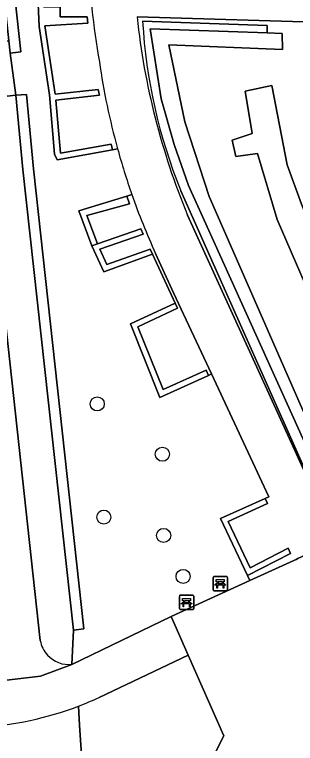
# Model space of a CAD drawing. Extents: x 161248 to 161848, y 384871 to 385383.
# Drawn here: x 161480.1 to 161499.6, y 385095.9 to 385146.5 of the extents above; entities that cross this region are included whole.
import ezdxf

# ---------------------------------------------------------------- set-up
doc = ezdxf.new("R2010")
doc.units = 0
for name, color, linetype in [('IMGEO_Bank', 7, 'Continuous'), ('IMGEO_Boom', 7, 'Continuous'), ('IMGEO_Groenvoorziening', 7, 'Continuous'), ('IMGEO_Haag', 7, 'Continuous'), ('IMGEO_Voetpad_gesloten', 7, 'Continuous'), ('IMGEO_Voetpad_halfverhard', 7, 'Continuous'), ('IMGEO_Voetpad_open', 7, 'Continuous')]:
    doc.layers.add(name, color=color, linetype=linetype)

msp = doc.modelspace()

# ---------------------------------------------------------------- linework, layer by layer
at = {"layer": 'IMGEO_Bank'}
for p, q in [((161493.853, 385106.538), (161493.853, 385107.379)), ((161493.853, 385107.379), (161493.853, 385106.538)), ((161493.928, 385107.463), (161494.769, 385107.463)), ((161494.769, 385107.463), (161493.928, 385107.463)), ((161494.853, 385107.388), (161494.853, 385106.547)), ((161494.853, 385106.547), (161494.853, 385107.388)), ((161494.55, 385106.861), (161494.157, 385106.861)), ((161494.162, 385106.969), (161494.162, 385107.075)), ((161494.206, 385107.075), (161494.206, 385106.969)), ((161494.494, 385107.081), (161494.212, 385107.081)), ((161494.212, 385106.963), (161494.494, 385106.963)), ((161494.5, 385106.969), (161494.5, 385107.075)), ((161494.544, 385107.075), (161494.544, 385106.969)), ((161491.588, 385106.155), (161492.429, 385106.155)), ((161492.429, 385106.155), (161491.588, 385106.155)), ((161492.513, 385106.08), (161492.513, 385105.239)), ((161492.513, 385105.239), (161492.513, 385106.08)), ((161494.778, 385106.463), (161493.937, 385106.463)), ((161493.937, 385106.463), (161494.778, 385106.463)), ((161491.513, 385105.23), (161491.513, 385106.071)), ((161491.513, 385106.071), (161491.513, 385105.23)), ((161491.822, 385105.661), (161491.822, 385105.767)), ((161491.866, 385105.767), (161491.866, 385105.661)), ((161492.154, 385105.773), (161491.872, 385105.773)), ((161491.872, 385105.655), (161492.154, 385105.655)), ((161492.16, 385105.661), (161492.16, 385105.767)), ((161492.204, 385105.767), (161492.204, 385105.661)), ((161492.438, 385105.155), (161491.597, 385105.155)), ((161491.597, 385105.155), (161492.438, 385105.155)), ((161492.21, 385105.553), (161491.817, 385105.553))]:
    msp.add_line(p, q, dxfattribs=at)
for points in [[(161494.156, 385107.081), (161494.07, 385107.081), (161494.07, 385107.242), (161494.633, 385107.242), (161494.633, 385107.081), (161494.55, 385107.081)], [(161494.1, 385106.861), (161493.958, 385106.861), (161494.07, 385106.963), (161494.156, 385106.963)], [(161494.15, 385106.854), (161494.15, 385106.647), (161494.107, 385106.647), (161494.107, 385106.854)], [(161494.55, 385106.963), (161494.633, 385106.963), (161494.745, 385106.861), (161494.606, 385106.861)], [(161494.6, 385106.854), (161494.6, 385106.647), (161494.556, 385106.647), (161494.556, 385106.854)], [(161491.76, 385105.553), (161491.618, 385105.553), (161491.73, 385105.655), (161491.816, 385105.655)], [(161491.816, 385105.773), (161491.73, 385105.773), (161491.73, 385105.934), (161492.293, 385105.934), (161492.293, 385105.773), (161492.21, 385105.773)], [(161492.21, 385105.655), (161492.293, 385105.655), (161492.405, 385105.553), (161492.266, 385105.553)], [(161491.81, 385105.546), (161491.81, 385105.339), (161491.767, 385105.339), (161491.767, 385105.546)], [(161492.26, 385105.546), (161492.26, 385105.339), (161492.216, 385105.339), (161492.216, 385105.546)]]:
    msp.add_lwpolyline(points, dxfattribs=at)
for centre, radius, start, end in [((161493.931, 385107.385), 0.0779, 92.4484, 184.2845), ((161493.931, 385107.385), 0.0779, 92.4484, 184.2845), ((161494.775, 385107.385), 0.0779, 2.4484, 94.2845), ((161494.775, 385107.385), 0.0779, 2.4484, 94.2845), ((161494.1, 385106.854), 0.00671, 2.8957, 87.1043), ((161494.157, 385106.854), 0.00671, 92.8957, 177.1043), ((161494.155, 385107.074), 0.00671, 2.8957, 87.1043), ((161494.155, 385106.97), 0.00671, 272.8957, 357.1043), ((161494.212, 385107.074), 0.00671, 92.8957, 177.1043), ((161494.212, 385106.97), 0.00671, 182.8957, 267.1043), ((161494.494, 385107.074), 0.00671, 2.8957, 87.1043), ((161494.494, 385106.97), 0.00671, 272.8957, 357.1043), ((161494.551, 385107.074), 0.00671, 92.8957, 177.1043), ((161494.551, 385106.97), 0.00671, 182.8957, 267.1043), ((161494.549, 385106.854), 0.00671, 2.8957, 87.1043), ((161494.606, 385106.854), 0.00671, 92.8957, 177.1043), ((161491.591, 385106.077), 0.0779, 92.4484, 184.2845), ((161491.591, 385106.077), 0.0779, 92.4484, 184.2845), ((161492.435, 385106.077), 0.0779, 2.4484, 94.2845), ((161492.435, 385106.077), 0.0779, 2.4484, 94.2845), ((161493.931, 385106.541), 0.0779, 182.4484, 274.2845), ((161493.931, 385106.541), 0.0779, 182.4484, 274.2845), ((161494.775, 385106.541), 0.0779, 272.4484, 4.2845), ((161494.775, 385106.541), 0.0779, 272.4484, 4.2845), ((161491.815, 385105.766), 0.00671, 2.8957, 87.1043), ((161491.815, 385105.662), 0.00671, 272.8957, 357.1043), ((161491.872, 385105.766), 0.00671, 92.8957, 177.1043), ((161491.872, 385105.662), 0.00671, 182.8957, 267.1043), ((161492.154, 385105.766), 0.00671, 2.8957, 87.1043), ((161492.154, 385105.662), 0.00671, 272.8957, 357.1043), ((161492.211, 385105.766), 0.00671, 92.8957, 177.1043), ((161492.211, 385105.662), 0.00671, 182.8957, 267.1043), ((161491.591, 385105.233), 0.0779, 182.4484, 274.2845), ((161491.591, 385105.233), 0.0779, 182.4484, 274.2845), ((161491.76, 385105.546), 0.00671, 2.8957, 87.1043), ((161491.817, 385105.546), 0.00671, 92.8957, 177.1043), ((161492.209, 385105.546), 0.00671, 2.8957, 87.1043), ((161492.266, 385105.546), 0.00671, 92.8957, 177.1043), ((161492.435, 385105.233), 0.0779, 272.4484, 4.2845), ((161492.435, 385105.233), 0.0779, 272.4484, 4.2845)]:
    msp.add_arc(centre, radius, start, end, dxfattribs=at)
at = {"layer": 'IMGEO_Boom'}
for centre in [(161485.812, 385119.453), (161490.334, 385115.958), (161486.271, 385111.583), (161490.423, 385110.313), (161491.775, 385107.464)]:
    msp.add_circle(centre, 0.489, dxfattribs=at)
at = {"layer": 'IMGEO_Groenvoorziening'}
for points in [[(161480.66, 385135.745), (161480.158, 385140.921), (161478.121, 385140.691), (161477.802, 385143.598), (161477.701, 385144.514), (161479.681, 385144.707), (161478.447, 385156.005), (161477.53, 385164.405), (161476.236, 385176.254), (161474.05, 385196.276), (161474.786, 385196.352), (161471.85, 385198.125)], [(161471.634, 385196.933), (161481.858, 385103.017)], [(161479.186, 385156.069), (161480.511, 385143.936), (161479.775, 385143.844), (161480.158, 385140.921), (161480.898, 385140.977), (161481.4, 385135.801), (161484.893, 385103.808), (161484.159, 385103.714), (161484.055, 385101.342), (161490.947, 385104.664), (161496.408, 385107.168), (161496.241, 385107.525), (161494.363, 385111.483), (161497.468, 385112.886), (161497.729, 385113.004), (161493.746, 385121.535)], [(161487.223, 385137.196), (161486.884, 385137.129), (161483.027, 385136.434), (161482.857, 385136.823), (161482.489, 385140.931), (161481.772, 385145.691), (161481.691, 385147.808), (161481.709, 385150.337), (161484.797, 385150.683), (161485.209, 385150.704)], [(161485.209, 385150.704), (161484.797, 385150.683), (161484.796, 385150.368), (161481.988, 385150.107), (161482.09, 385147.051), (161483.25, 385147.062), (161483.244, 385146.792), (161483.234, 385146.374), (161485.117, 385146.368), (161485.152, 385145.933), (161482.168, 385145.751), (161482.886, 385140.979), (161485.888, 385141.307), (161485.928, 385141.11), (161485.968, 385140.913), (161482.929, 385140.581), (161483.267, 385136.884), (161486.778, 385137.516), (161486.884, 385137.129), (161487.223, 385137.196)], [(161532.234, 385145.051), (161530.167, 385145.113), (161488.578, 385146.355)], [(161491.611, 385134.279), (161500.916, 385113.354), (161506.94, 385115.926), (161506.651, 385116.539), (161501.332, 385114.247), (161501.03, 385114.994), (161500.087, 385117.049), (161492.141, 385134.64), (161491.152, 385137.496), (161490.258, 385140.671), (161489.492, 385145.52), (161497.609, 385145.25), (161497.61, 385145.767), (161488.963, 385146.054)], [(161488.963, 385146.054), (161497.61, 385145.767), (161497.609, 385145.25), (161498.653, 385145.215), (161498.673, 385144.097), (161490.776, 385144.423), (161491.898, 385139.071), (161493.573, 385133.865), (161500.809, 385117.385)], [(161492.081, 385132.585), (161500.955, 385113.07), (161501.028, 385113.102), (161507.04, 385115.714), (161507.946, 385116.107), (161509.11, 385116.613), (161509.018, 385116.813), (161508.954, 385116.962), (161501.903, 385133.385), (161500.933, 385136.314)], [(161484.055, 385101.342), (161484.159, 385103.714), (161480.66, 385135.745)], [(161493.746, 385121.535), (161493.532, 385121.43), (161490.163, 385119.91), (161488.114, 385125.013), (161491.213, 385126.464), (161489.649, 385129.859), (161486.278, 385128.635), (161485.443, 385130.439), (161484.541, 385132.868), (161487.879, 385133.9), (161488.213, 385134.023)], [(161488.213, 385134.023), (161487.879, 385133.9), (161488.061, 385133.371), (161485.101, 385132.558), (161485.826, 385130.573), (161488.835, 385131.626), (161489.003, 385131.261), (161485.991, 385130.207), (161486.487, 385129.136), (161489.481, 385130.224), (161489.649, 385129.859), (161491.213, 385126.464), (161491.381, 385126.101), (161488.626, 385124.811), (161490.379, 385120.446), (161493.365, 385121.793), (161493.532, 385121.43), (161493.746, 385121.535), (161491.115, 385127.17), (161489.862, 385129.907)], [(161500.809, 385117.385), (161500.087, 385117.049), (161501.03, 385114.994), (161507.234, 385117.767), (161507.584, 385116.941), (161506.651, 385116.539), (161506.94, 385115.926), (161500.916, 385113.354), (161491.611, 385134.279)], [(161484.502, 385098.441), (161484.591, 385097.13), (161484.766, 385094.364), (161484.879, 385092.744), (161493.252, 385093.724), (161494.592, 385096.371), (161492.12, 385101.996)], [(161492.12, 385101.996), (161485.958, 385099.05)], [(161484.591, 385097.13), (161484.502, 385098.441)], [(161477.693, 385096.962), (161464.945, 385095.485), (161465.057, 385094.843), (161465.416, 385092.972), (161472.849, 385093.601), (161472.742, 385095.249), (161476.456, 385095.774), (161476.925, 385093.612), (161484.766, 385094.364), (161484.591, 385097.13)]]:
    msp.add_lwpolyline(points, dxfattribs=at)
for points in [[(161479.775, 385143.844), (161480.511, 385143.936), (161479.186, 385156.069), (161478.259, 385164.557), (161476.976, 385176.303), (161476.077, 385184.535), (161475.687, 385188.103), (161474.786, 385196.352), (161474.05, 385196.276), (161476.236, 385176.254), (161477.53, 385164.405), (161478.447, 385156.005), (161479.681, 385144.707)], [(161485.928, 385141.11), (161485.888, 385141.307), (161482.886, 385140.979), (161482.168, 385145.751), (161485.152, 385145.933), (161485.117, 385146.368), (161483.234, 385146.374), (161483.244, 385146.792), (161483.25, 385147.062), (161482.09, 385147.051), (161481.988, 385150.107), (161484.796, 385150.368), (161484.797, 385150.683), (161481.709, 385150.337), (161481.691, 385147.808), (161481.772, 385145.691), (161482.489, 385140.931), (161482.857, 385136.823), (161483.027, 385136.434), (161486.884, 385137.129), (161486.778, 385137.516), (161483.267, 385136.884), (161482.929, 385140.581), (161485.968, 385140.913)], [(161493.573, 385133.865), (161491.898, 385139.071), (161490.776, 385144.423), (161498.673, 385144.097), (161498.653, 385145.215), (161497.609, 385145.25), (161489.492, 385145.52), (161490.258, 385140.671), (161491.152, 385137.496), (161492.141, 385134.64), (161500.087, 385117.049), (161500.809, 385117.385)], [(161479.681, 385144.707), (161477.701, 385144.514), (161477.802, 385143.598), (161478.121, 385140.691), (161480.158, 385140.921), (161479.775, 385143.844)], [(161505.579, 385120.251), (161502.821, 385126.155), (161500, 385133.33), (161499.007, 385136.071), (161497.938, 385141.582), (161496.085, 385141.187), (161496.556, 385138.254), (161495.172, 385137.783), (161495.44, 385136.666), (161496.938, 385136.857), (161498.298, 385132.272), (161503.827, 385119.476)], [(161500, 385133.33), (161502.821, 385126.155), (161505.579, 385120.251), (161503.827, 385119.476), (161498.298, 385132.272), (161496.938, 385136.857), (161495.44, 385136.666), (161495.172, 385137.783), (161496.556, 385138.254), (161496.085, 385141.187), (161497.938, 385141.582), (161499.007, 385136.071)], [(161480.158, 385140.921), (161480.66, 385135.745), (161484.159, 385103.714), (161484.893, 385103.808), (161481.4, 385135.801), (161480.898, 385140.977)], [(161487.879, 385133.9), (161484.541, 385132.868), (161485.443, 385130.439), (161485.826, 385130.573), (161485.101, 385132.558), (161488.061, 385133.371)], [(161489.649, 385129.859), (161489.481, 385130.224), (161486.487, 385129.136), (161485.991, 385130.207), (161489.003, 385131.261), (161488.835, 385131.626), (161485.826, 385130.573), (161485.443, 385130.439), (161486.278, 385128.635)], [(161491.213, 385126.464), (161488.114, 385125.013), (161490.163, 385119.91), (161493.532, 385121.43), (161493.365, 385121.793), (161490.379, 385120.446), (161488.626, 385124.811), (161491.381, 385126.101)], [(161497.468, 385112.886), (161494.363, 385111.483), (161496.241, 385107.525), (161499.234, 385109.053), (161499.066, 385109.417), (161496.426, 385108.069), (161494.899, 385111.286), (161497.635, 385112.523)]]:
    msp.add_lwpolyline(points, close=True, dxfattribs=at)
for centre, radius, start, end in [((161534.56, 385151.919), 49.366, 181.4101, 190.1326), ((161538.047, 385151.609), 49.747, 186.0626, 202.4833), ((161526.073, 385148.214), 37.173, 183.3314, 202.0166), ((161526.073, 385148.214), 37.173, 183.3314, 202.0166), ((161534.74, 385150.254), 49.279, 188.1902, 195.3661), ((161534.562, 385150.225), 49.099, 195.3886, 199.268), ((161534.431, 385150.151), 48.951, 199.2368, 204.4285), ((161483.86, 385103.363), 2.031, 189.8001, 222.7065), ((161483.859, 385103.366), 2.033, 222.7731, 275.5208), ((161475.651, 385121.648), 24.838, 290.8774, 294.5187), ((161476.144, 385120.506), 23.595, 273.7639, 290.7461)]:
    msp.add_arc(centre, radius, start, end, dxfattribs=at)
at = {"layer": 'IMGEO_Haag'}
for points in [[(161485.928, 385141.11), (161485.888, 385141.307), (161482.886, 385140.979), (161482.168, 385145.751), (161485.152, 385145.933), (161485.117, 385146.368), (161483.234, 385146.374), (161483.244, 385146.792), (161483.25, 385147.062), (161482.09, 385147.051), (161481.988, 385150.107), (161484.796, 385150.368), (161484.797, 385150.683), (161481.709, 385150.337), (161481.691, 385147.808), (161481.772, 385145.691), (161482.489, 385140.931), (161482.857, 385136.823), (161483.027, 385136.434), (161486.884, 385137.129), (161486.778, 385137.516), (161483.267, 385136.884), (161482.929, 385140.581), (161485.968, 385140.913)], [(161485.101, 385132.558), (161488.061, 385133.371), (161487.879, 385133.9), (161484.541, 385132.868), (161485.443, 385130.439), (161485.826, 385130.573)], [(161489.003, 385131.261), (161488.835, 385131.626), (161485.826, 385130.573), (161485.443, 385130.439), (161486.278, 385128.635), (161489.649, 385129.859), (161489.481, 385130.224), (161486.487, 385129.136), (161485.991, 385130.207)], [(161491.213, 385126.464), (161488.114, 385125.013), (161490.163, 385119.91), (161493.532, 385121.43), (161493.365, 385121.793), (161490.379, 385120.446), (161488.626, 385124.811), (161491.381, 385126.101)], [(161497.468, 385112.886), (161494.363, 385111.483), (161496.241, 385107.525), (161499.234, 385109.053), (161499.066, 385109.417), (161496.426, 385108.069), (161494.899, 385111.286), (161497.635, 385112.523)]]:
    msp.add_lwpolyline(points, close=True, dxfattribs=at)
msp.add_lwpolyline([(161491.611, 385134.279), (161500.916, 385113.354), (161506.94, 385115.926), (161506.651, 385116.539), (161501.332, 385114.247), (161501.03, 385114.994), (161500.087, 385117.049), (161492.141, 385134.64), (161491.152, 385137.496), (161490.258, 385140.671), (161489.492, 385145.52), (161497.609, 385145.25), (161497.61, 385145.767), (161488.963, 385146.054)], dxfattribs=at)
msp.add_arc((161526.073, 385148.214), 37.173, 183.3314, 202.0166, dxfattribs=at)
at = {"layer": 'IMGEO_Voetpad_gesloten'}
for points in [[(161488.578, 385146.355), (161530.167, 385145.113), (161532.234, 385145.051)], [(161533.369, 385138.171), (161534.708, 385134.164), (161535.604, 385131.799), (161535.8, 385131.28), (161536.443, 385129.581), (161536.877, 385128.436), (161535.405, 385127.85), (161530.352, 385125.837), (161530.264, 385125.802), (161520.395, 385121.515), (161517.804, 385120.389), (161509.11, 385116.613), (161507.946, 385116.107), (161507.04, 385115.714), (161501.028, 385113.102), (161500.955, 385113.07), (161492.081, 385132.585)], [(161489.862, 385129.907), (161491.115, 385127.17), (161493.746, 385121.535), (161497.729, 385113.004), (161497.468, 385112.886), (161497.635, 385112.523), (161494.899, 385111.286), (161496.426, 385108.069), (161499.066, 385109.417), (161499.234, 385109.053), (161496.241, 385107.525), (161496.408, 385107.168), (161499.457, 385108.567), (161499.631, 385108.647), (161499.74, 385108.698), (161502.322, 385109.901), (161502.032, 385110.648), (161532.649, 385124.036), (161537.695, 385126.241)], [(161485.958, 385099.05), (161492.12, 385101.996), (161490.947, 385104.664), (161484.055, 385101.342), (161481.873, 385100.524), (161477.733, 385100.034), (161470.011, 385099.071), (161463.71, 385098.442), (161463.528, 385098.424), (161456.164, 385097.557), (161449.798, 385096.822), (161449.58, 385096.797), (161442.124, 385096.053)]]:
    msp.add_lwpolyline(points, dxfattribs=at)
for centre, radius, start, end in [((161534.56, 385151.919), 49.366, 181.4101, 190.1326), ((161538.047, 385151.609), 49.747, 186.0626, 202.4833), ((161534.74, 385150.254), 49.279, 188.1902, 195.3661), ((161534.562, 385150.225), 49.099, 195.3886, 199.268), ((161534.431, 385150.151), 48.951, 199.2368, 204.4285), ((161475.651, 385121.648), 24.838, 290.8774, 294.5187), ((161476.144, 385120.506), 23.595, 273.7639, 290.7461)]:
    msp.add_arc(centre, radius, start, end, dxfattribs=at)
at = {"layer": 'IMGEO_Voetpad_halfverhard'}
for points in [[(161481.858, 385103.017), (161471.634, 385196.933)], [(161477.733, 385100.034), (161481.873, 385100.524), (161484.055, 385101.342)]]:
    msp.add_lwpolyline(points, dxfattribs=at)
for centre, radius, start, end in [((161483.86, 385103.363), 2.031, 189.8001, 222.7065), ((161483.859, 385103.366), 2.033, 222.7731, 275.5208)]:
    msp.add_arc(centre, radius, start, end, dxfattribs=at)
at = {"layer": 'IMGEO_Voetpad_open'}
msp.add_lwpolyline([(161505.089, 385092.114), (161502.279, 385098.581), (161505.803, 385100.164), (161509.104, 385101.647), (161507.536, 385105.137), (161506.949, 385104.874), (161504.959, 385103.989), (161502.322, 385109.901), (161499.74, 385108.698), (161499.631, 385108.647), (161499.457, 385108.567), (161496.408, 385107.168), (161490.947, 385104.664), (161492.12, 385101.996), (161494.592, 385096.371), (161493.252, 385093.724)], dxfattribs=at)

doc.saveas('drawing.dxf')
